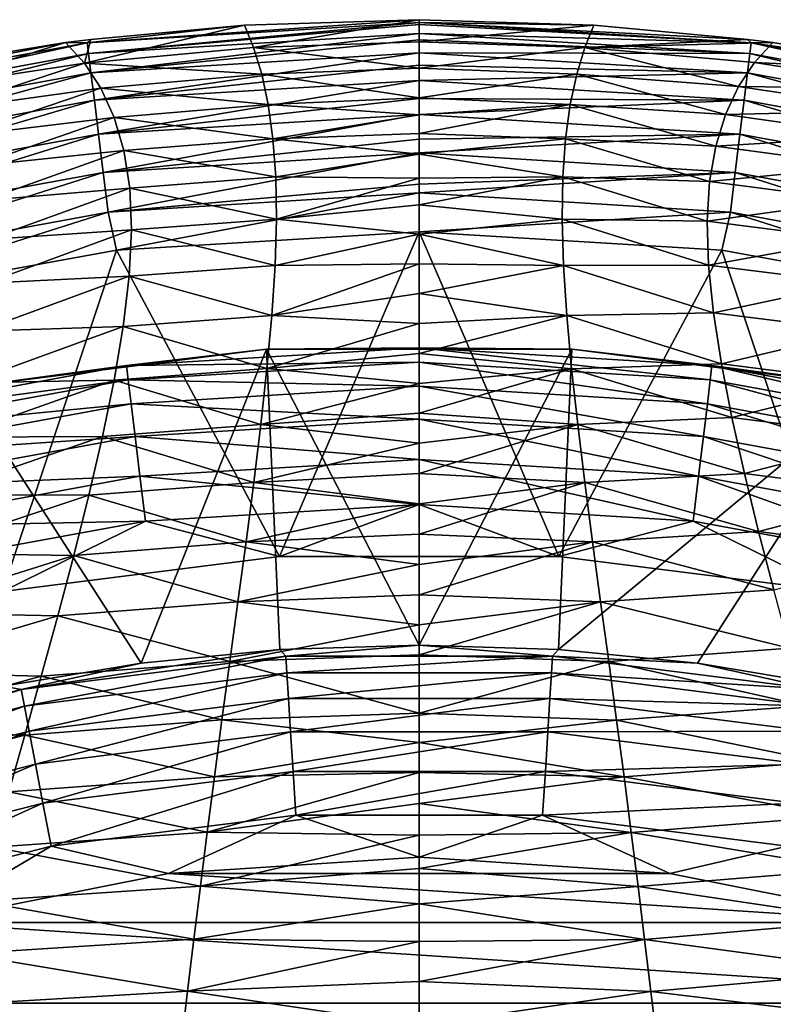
# Model space of a CAD drawing. Header units: metres. Extents: x -92 to 264, y -100 to 50.
# Tile 587 of 721: x 198.12 to 201.67, y 26.85 to 31.49. Entities that reach past the tile are written whole.
import ezdxf

# ---------------------------------------------------------------- set-up
doc = ezdxf.new("R2010")
doc.units = ezdxf.units.M
doc.layers.add('solid_21062050_01', color=7, linetype='CONTINUOUS')

msp = doc.modelspace()

# ---------------------------------------------------------------- linework, layer by layer
at = {"layer": 'solid_21062050_01'}
for points in [[(198.436005, 31.378492, 0.836088), (199.177292, 31.460987, 1.012756), (200, 31.48737, 1.012694)], [(200, 31.473675, 0.834609), (198.436005, 31.378492, 0.836088), (200, 31.48737, 1.012694)], [(198.442245, 31.327847, 0.646536), (198.436005, 31.378492, 0.836088), (200, 31.473675, 0.834609)], [(200, 31.464741, 0.788105), (198.442245, 31.327847, 0.646536), (200, 31.473675, 0.834609)], [(200, 31.464741, 0.788105), (200, 31.422447, 0.645352), (198.442245, 31.327847, 0.646536)], [(199.219666, 31.355915, 8.490484), (200, 31.48737, 1.012694), (199.177292, 31.460987, 1.012756)], [(199.219666, 31.355915, 8.490484), (200, 31.38291, 8.298411), (200, 31.48737, 1.012694)], [(200.822723, 31.460987, 1.012757), (200, 31.48737, 1.012694), (200, 31.38291, 8.298411)], [(200, 31.473675, 0.834609), (200, 31.48737, 1.012694), (200.822723, 31.460987, 1.012757)], [(200, 31.473675, 0.834609), (200.822723, 31.460987, 1.012757), (201.547012, 31.394096, 1.012785)], [(201.563934, 31.378498, 0.836088), (200, 31.473675, 0.834609), (201.547012, 31.394096, 1.012785)], [(201.563934, 31.378498, 0.836088), (200, 31.464741, 0.788105), (200, 31.473675, 0.834609)], [(201.563934, 31.378498, 0.836088), (200, 31.422447, 0.645352), (200, 31.464741, 0.788105)], [(199.177292, 31.460987, 1.012756), (198.452957, 31.394093, 1.012787), (198.423721, 31.282005, 8.494203)], [(199.219666, 31.355915, 8.490484), (199.177292, 31.460987, 1.012756), (198.423721, 31.282005, 8.494203)], [(198.436005, 31.378492, 0.836088), (198.452957, 31.394093, 1.012787), (199.177292, 31.460987, 1.012756)], [(198.453445, 31.236965, 0.463465), (198.442245, 31.327847, 0.646536), (200, 31.422447, 0.645352)], [(200, 31.392307, 0.57429), (198.453445, 31.236965, 0.463465), (200, 31.422447, 0.645352)], [(200.780334, 31.355894, 8.491843), (200.822723, 31.460987, 1.012757), (200, 31.38291, 8.298411)], [(201.557693, 31.327854, 0.646536), (200, 31.392307, 0.57429), (200, 31.422447, 0.645352)], [(201.557693, 31.327854, 0.646536), (200, 31.422447, 0.645352), (201.563934, 31.378498, 0.836088)], [(201.547012, 31.394096, 1.012785), (200.822723, 31.460987, 1.012757), (200.780334, 31.355894, 8.491843)], [(196.895569, 31.095415, 0.836088), (197.500122, 31.24308, 1.013006), (198.334061, 31.379185, 1.0128)], [(198.436005, 31.378492, 0.836088), (196.895569, 31.095415, 0.836088), (198.334061, 31.379185, 1.0128)], [(196.907867, 31.045891, 0.646536), (196.895569, 31.095415, 0.836088), (198.436005, 31.378492, 0.836088)], [(198.442245, 31.327847, 0.646536), (196.907867, 31.045891, 0.646536), (198.436005, 31.378492, 0.836088)], [(198.334061, 31.379185, 1.0128), (197.500122, 31.24308, 1.013006), (197.629333, 31.161524, 8.254836)], [(198.423721, 31.282005, 8.494203), (198.334061, 31.379185, 1.0128), (197.629333, 31.161524, 8.254836)], [(198.452957, 31.394093, 1.012787), (198.334061, 31.379185, 1.0128), (198.423721, 31.282005, 8.494203)], [(198.436005, 31.378492, 0.836088), (198.334061, 31.379185, 1.0128), (198.452957, 31.394093, 1.012787)], [(200, 31.392307, 0.57429), (200, 31.330956, 0.462884), (198.453445, 31.236965, 0.463465)], [(199.219666, 31.355915, 8.490484), (200, 31.259493, 15.271442), (200, 31.38291, 8.298411)], [(201.557693, 31.327854, 0.646536), (200, 31.330956, 0.462884), (200, 31.392307, 0.57429)], [(200.780334, 31.355894, 8.491843), (200, 31.38291, 8.298411), (200, 31.259493, 15.271442)], [(201.665939, 31.379185, 1.012797), (201.547012, 31.394096, 1.012785), (200.780334, 31.355894, 8.491843)], [(201.579056, 31.28557, 8.251361), (201.665939, 31.379185, 1.012797), (200.780334, 31.355894, 8.491843)], [(201.563934, 31.378498, 0.836088), (201.547012, 31.394096, 1.012785), (201.665939, 31.379185, 1.012797)], [(201.557693, 31.327854, 0.646536), (201.563934, 31.378498, 0.836088), (203.091995, 31.045925, 0.646536)], [(201.563934, 31.378498, 0.836088), (201.665939, 31.379185, 1.012797), (202.499878, 31.243078, 1.013003)], [(201.563934, 31.378498, 0.836088), (202.499878, 31.243078, 1.013003), (203.081833, 31.114756, 1.01325)], [(203.104309, 31.095446, 0.836088), (201.563934, 31.378498, 0.836088), (203.081833, 31.114756, 1.01325)], [(203.091995, 31.045925, 0.646536), (201.563934, 31.378498, 0.836088), (203.104309, 31.095446, 0.836088)], [(202.499878, 31.243078, 1.013003), (201.665939, 31.379185, 1.012797), (201.579056, 31.28557, 8.251361)], [(196.929993, 30.957033, 0.463465), (196.907867, 31.045891, 0.646536), (198.442245, 31.327847, 0.646536)], [(198.453445, 31.236965, 0.463465), (196.929993, 30.957033, 0.463465), (198.442245, 31.327847, 0.646536)], [(199.257797, 31.230896, 15.634653), (199.219666, 31.355915, 8.490484), (198.423721, 31.282005, 8.494203)], [(198.46936, 31.107878, 0.299665), (198.453445, 31.236965, 0.463465), (200, 31.330956, 0.462884)], [(200, 31.273771, 0.382184), (198.46936, 31.107878, 0.299665), (200, 31.330956, 0.462884)], [(199.257797, 31.230896, 15.634653), (200, 31.259493, 15.271442), (199.219666, 31.355915, 8.490484)], [(200.742188, 31.230846, 15.637248), (200.780334, 31.355894, 8.491843), (200, 31.259493, 15.271442)], [(201.546494, 31.236973, 0.463465), (200, 31.273771, 0.382184), (200, 31.330956, 0.462884)], [(201.557693, 31.327854, 0.646536), (201.546494, 31.236973, 0.463465), (200, 31.330956, 0.462884)], [(201.504272, 31.172487, 15.178309), (200.780334, 31.355894, 8.491843), (200.742188, 31.230846, 15.637248)], [(201.504272, 31.172487, 15.178309), (201.579056, 31.28557, 8.251361), (200.780334, 31.355894, 8.491843)], [(201.557693, 31.327854, 0.646536), (203.069855, 30.957071, 0.463465), (201.546494, 31.236973, 0.463465)], [(201.557693, 31.327854, 0.646536), (203.091995, 31.045925, 0.646536), (203.069855, 30.957071, 0.463465)], [(198.423721, 31.282005, 8.494203), (197.629333, 31.161524, 8.254836), (197.740814, 31.059498, 15.185563)], [(198.500381, 31.164043, 15.642285), (198.423721, 31.282005, 8.494203), (197.740814, 31.059498, 15.185563)], [(199.257797, 31.230896, 15.634653), (198.423721, 31.282005, 8.494203), (198.500381, 31.164043, 15.642285)], [(202.370667, 31.161528, 8.254565), (201.579056, 31.28557, 8.251361), (201.504272, 31.172487, 15.178309)], [(202.370667, 31.161528, 8.254565), (202.499878, 31.243078, 1.013003), (201.579056, 31.28557, 8.251361)], [(196.961411, 30.83082, 0.299665), (196.929993, 30.957033, 0.463465), (198.453445, 31.236965, 0.463465)], [(198.46936, 31.107878, 0.299665), (196.961411, 30.83082, 0.299665), (198.453445, 31.236965, 0.463465)], [(200, 31.273771, 0.382184), (200, 31.201271, 0.299674), (198.46936, 31.107878, 0.299665)], [(199.257797, 31.230896, 15.634653), (200, 31.118355, 21.943827), (200, 31.259493, 15.271442)], [(201.546494, 31.236973, 0.463465), (200, 31.201271, 0.299674), (200, 31.273771, 0.382184)], [(200.742188, 31.230846, 15.637248), (200, 31.259493, 15.271442), (200, 31.118355, 21.943827)], [(201.546494, 31.236973, 0.463465), (201.530563, 31.107887, 0.299665), (200, 31.201271, 0.299674)], [(201.546494, 31.236973, 0.463465), (203.038422, 30.83086, 0.299665), (201.530563, 31.107887, 0.299665)], [(201.546494, 31.236973, 0.463465), (203.069855, 30.957071, 0.463465), (203.038422, 30.83086, 0.299665)], [(198.489075, 30.947809, 0.166511), (198.46936, 31.107878, 0.299665), (200, 31.201271, 0.299674)], [(200, 31.115198, 0.221586), (198.489075, 30.947809, 0.166511), (200, 31.201271, 0.299674)], [(199.288483, 31.087337, 22.446507), (199.257797, 31.230896, 15.634653), (198.500381, 31.164043, 15.642285)], [(199.288483, 31.087337, 22.446507), (200, 31.118355, 21.943827), (199.257797, 31.230896, 15.634653)], [(200.711502, 31.087252, 22.450214), (200.742188, 31.230846, 15.637248), (200, 31.118355, 21.943827)], [(201.530563, 31.107887, 0.299665), (200, 31.115198, 0.221586), (200, 31.201271, 0.299674)], [(201.443146, 31.041096, 21.794914), (200.742188, 31.230846, 15.637248), (200.711502, 31.087252, 22.450214)], [(201.443146, 31.041096, 21.794914), (201.504272, 31.172487, 15.178309), (200.742188, 31.230846, 15.637248)], [(198.500381, 31.164043, 15.642285), (197.740814, 31.059498, 15.185563), (197.832306, 30.937769, 21.806873)], [(198.562317, 31.026573, 22.458527), (198.500381, 31.164043, 15.642285), (197.832306, 30.937769, 21.806873)], [(199.288483, 31.087337, 22.446507), (198.500381, 31.164043, 15.642285), (198.562317, 31.026573, 22.458527)], [(202.259186, 31.059505, 15.185048), (201.504272, 31.172487, 15.178309), (201.443146, 31.041096, 21.794914)], [(202.259186, 31.059505, 15.185048), (202.370667, 31.161528, 8.254565), (201.504272, 31.172487, 15.178309)], [(197.000351, 30.674309, 0.166511), (196.961411, 30.83082, 0.299665), (198.46936, 31.107878, 0.299665)], [(198.489075, 30.947809, 0.166511), (197.000351, 30.674309, 0.166511), (198.46936, 31.107878, 0.299665)], [(200, 31.115198, 0.221586), (200, 31.040556, 0.166891), (198.489075, 30.947809, 0.166511)], [(199.288483, 31.087337, 22.446507), (200, 31.038998, 25.269281), (200, 31.118355, 21.943827)], [(200.711502, 31.087252, 22.450214), (200, 31.118355, 21.943827), (200, 31.038998, 25.269281)], [(201.530563, 31.107887, 0.299665), (200, 31.040556, 0.166891), (200, 31.115198, 0.221586)], [(201.530563, 31.107887, 0.299665), (201.510849, 30.947817, 0.166511), (200, 31.040556, 0.166891)], [(201.530563, 31.107887, 0.299665), (202.999496, 30.674349, 0.166511), (201.510849, 30.947817, 0.166511)], [(201.530563, 31.107887, 0.299665), (203.038422, 30.83086, 0.299665), (202.999496, 30.674349, 0.166511)], [(199.310852, 30.926054, 28.942633), (199.288483, 31.087337, 22.446507), (198.562317, 31.026573, 22.458527)], [(199.310852, 30.926054, 28.942633), (200, 31.038998, 25.269281), (199.288483, 31.087337, 22.446507)], [(200.711502, 31.087252, 22.450214), (200, 31.038998, 25.269281), (200, 30.951206, 28.667526)], [(200.689148, 30.925926, 28.947359), (200.711502, 31.087252, 22.450214), (200, 30.951206, 28.667526)], [(201.397095, 30.892036, 28.113373), (200.711502, 31.087252, 22.450214), (200.689148, 30.925926, 28.947359)], [(201.397095, 30.892036, 28.113373), (201.443146, 31.041096, 21.794914), (200.711502, 31.087252, 22.450214)], [(202.167709, 30.937784, 21.806137), (202.259186, 31.059505, 15.185048), (201.443146, 31.041096, 21.794914)], [(198.562317, 31.026573, 22.458527), (197.832306, 30.937769, 21.806873), (197.901749, 30.796629, 28.130993)], [(198.607971, 30.870159, 28.959558), (198.562317, 31.026573, 22.458527), (197.901749, 30.796629, 28.130993)], [(198.511215, 30.767916, 0.071481), (198.489075, 30.947809, 0.166511), (200, 31.040556, 0.166891)], [(200, 30.924614, 0.10062), (198.511215, 30.767916, 0.071481), (200, 31.040556, 0.166891)], [(199.310852, 30.926054, 28.942633), (198.562317, 31.026573, 22.458527), (198.607971, 30.870159, 28.959558)], [(199.310852, 30.926054, 28.942633), (200, 30.951206, 28.667526), (200, 31.038998, 25.269281)], [(201.510849, 30.947817, 0.166511), (200, 30.924614, 0.10062), (200, 31.040556, 0.166891)], [(202.167709, 30.937784, 21.806137), (201.443146, 31.041096, 21.794914), (201.397095, 30.892036, 28.113373)], [(197.044098, 30.498413, 0.071481), (197.000351, 30.674309, 0.166511), (198.489075, 30.947809, 0.166511)], [(198.511215, 30.767916, 0.071481), (197.044098, 30.498413, 0.071481), (198.489075, 30.947809, 0.166511)], [(200, 30.924614, 0.10062), (200, 30.859873, 0.071938), (198.511215, 30.767916, 0.071481)], [(199.324051, 30.746292, 35.172085), (199.310852, 30.926054, 28.942633), (198.607971, 30.870159, 28.959558)], [(199.310852, 30.926054, 28.942633), (200, 30.853313, 32.166477), (200, 30.951206, 28.667526)], [(199.324051, 30.746292, 35.172085), (200, 30.853313, 32.166477), (199.310852, 30.926054, 28.942633)], [(200.689148, 30.925926, 28.947359), (200, 30.951206, 28.667526), (200, 30.853313, 32.166477)], [(201.510849, 30.947817, 0.166511), (200, 30.859873, 0.071938), (200, 30.924614, 0.10062)], [(201.510849, 30.947817, 0.166511), (201.488724, 30.767923, 0.071481), (200, 30.859873, 0.071938)], [(200.675934, 30.746117, 35.177769), (200.689148, 30.925926, 28.947359), (200, 30.853313, 32.166477)], [(201.367508, 30.724493, 34.175957), (200.689148, 30.925926, 28.947359), (200.675934, 30.746117, 35.177769)], [(201.367508, 30.724493, 34.175957), (201.397095, 30.892036, 28.113373), (200.689148, 30.925926, 28.947359)], [(202.098251, 30.796652, 28.130054), (202.167709, 30.937784, 21.806137), (201.397095, 30.892036, 28.113373)], [(201.510849, 30.947817, 0.166511), (202.955765, 30.498446, 0.071481), (201.488724, 30.767923, 0.071481)], [(201.510849, 30.947817, 0.166511), (202.999496, 30.674349, 0.166511), (202.955765, 30.498446, 0.071481)], [(198.607971, 30.870159, 28.959558), (197.901749, 30.796629, 28.130993), (197.947128, 30.634943, 34.199211)], [(198.635803, 30.693813, 35.193813), (198.607971, 30.870159, 28.959558), (197.947128, 30.634943, 34.199211)], [(198.534256, 30.580851, 0.016851), (198.511215, 30.767916, 0.071481), (200, 30.859873, 0.071938)], [(200, 30.711735, 0.025477), (198.534256, 30.580851, 0.016851), (200, 30.859873, 0.071938)], [(199.324051, 30.746292, 35.172085), (198.607971, 30.870159, 28.959558), (198.635803, 30.693813, 35.193813)], [(201.488724, 30.767923, 0.071481), (200, 30.711735, 0.025477), (200, 30.859873, 0.071938)], [(202.098251, 30.796652, 28.130054), (201.397095, 30.892036, 28.113373), (201.367508, 30.724493, 34.175957)], [(199.324051, 30.746292, 35.172085), (200, 30.740913, 35.871044), (200, 30.853313, 32.166477)], [(200.675934, 30.746117, 35.177769), (200, 30.853313, 32.166477), (200, 30.740913, 35.871044)], [(197.0896, 30.315506, 0.016851), (197.044098, 30.498413, 0.071481), (198.511215, 30.767916, 0.071481)], [(198.534256, 30.580851, 0.016851), (197.0896, 30.315506, 0.016851), (198.511215, 30.767916, 0.071481)], [(201.488724, 30.767923, 0.071481), (200, 30.671589, 0.0171), (200, 30.711735, 0.025477)], [(201.488724, 30.767923, 0.071481), (201.465683, 30.580856, 0.016851), (200, 30.671589, 0.0171)], [(202.052872, 30.634975, 34.198082), (202.098251, 30.796652, 28.130054), (201.367508, 30.724493, 34.175957)], [(201.488724, 30.767923, 0.071481), (202.910294, 30.315533, 0.016851), (201.465683, 30.580856, 0.016851)], [(201.488724, 30.767923, 0.071481), (202.955765, 30.498446, 0.071481), (202.910294, 30.315533, 0.016851)], [(199.327286, 30.547119, 41.187626), (199.324051, 30.746292, 35.172085), (198.635803, 30.693813, 35.193813)], [(199.327286, 30.547119, 41.187626), (200, 30.740913, 35.871044), (199.324051, 30.746292, 35.172085)], [(199.327286, 30.547119, 41.187626), (200, 30.6143, 39.715267), (200, 30.740913, 35.871044)], [(200.675934, 30.746117, 35.177769), (200, 30.740913, 35.871044), (200, 30.6143, 39.715267)], [(200.672714, 30.546885, 41.194233), (200.675934, 30.746117, 35.177769), (200, 30.6143, 39.715267)], [(201.35582, 30.537401, 40.030022), (200.675934, 30.746117, 35.177769), (200.672714, 30.546885, 41.194233)], [(201.35582, 30.537401, 40.030022), (201.367508, 30.724493, 34.175957), (200.675934, 30.746117, 35.177769)], [(202.052872, 30.634975, 34.198082), (201.367508, 30.724493, 34.175957), (201.35582, 30.537401, 40.030022)], [(198.635803, 30.693813, 35.193813), (197.947128, 30.634943, 34.199211), (197.966415, 30.451338, 40.057697)], [(198.644272, 30.496378, 41.213314), (198.635803, 30.693813, 35.193813), (197.966415, 30.451338, 40.057697)], [(200, 30.711735, 0.025477), (200, 30.671589, 0.0171), (198.534256, 30.580851, 0.016851)], [(199.327286, 30.547119, 41.187626), (198.635803, 30.693813, 35.193813), (198.644272, 30.496378, 41.213314)], [(198.573914, 30.401501), (198.534256, 30.580851, 0.016851), (200, 30.671589, 0.0171)], [(200, 30.48745), (198.573914, 30.401501), (200, 30.671589, 0.0171)], [(201.465683, 30.580856, 0.016851), (200, 30.48745), (200, 30.671589, 0.0171)], [(202.033585, 30.451382, 40.056385), (202.052872, 30.634975, 34.198082), (201.35582, 30.537401, 40.030022)], [(199.327286, 30.547119, 41.187626), (200, 30.476419, 43.578972), (200, 30.6143, 39.715267)], [(200.672714, 30.546885, 41.194233), (200, 30.6143, 39.715267), (200, 30.476419, 43.578972)], [(197.158722, 30.144222), (197.0896, 30.315506, 0.016851), (198.534256, 30.580851, 0.016851)], [(198.573914, 30.401501), (197.158722, 30.144222), (198.534256, 30.580851, 0.016851)], [(199.320496, 30.328735, 47.014214), (199.327286, 30.547119, 41.187626), (198.644272, 30.496378, 41.213314)], [(199.320496, 30.328735, 47.014214), (200, 30.476419, 43.578972), (199.327286, 30.547119, 41.187626)], [(201.465683, 30.580856, 0.016851), (201.426178, 30.401491), (200, 30.48745)], [(200.67952, 30.32844, 47.021667), (200.672714, 30.546885, 41.194233), (200, 30.476419, 43.578972)], [(201.362549, 30.330494, 45.706711), (200.672714, 30.546885, 41.194233), (200.67952, 30.32844, 47.021667)], [(201.362549, 30.330494, 45.706711), (201.35582, 30.537401, 40.030022), (200.672714, 30.546885, 41.194233)], [(202.033585, 30.451382, 40.056385), (201.35582, 30.537401, 40.030022), (201.362549, 30.330494, 45.706711)], [(201.465683, 30.580856, 0.016851), (202.841415, 30.144192), (201.426178, 30.401491)], [(201.465683, 30.580856, 0.016851), (202.910294, 30.315533, 0.016851), (202.841415, 30.144192)], [(198.644272, 30.496378, 41.213314), (197.966415, 30.451338, 40.057697), (197.958801, 30.245428, 45.736626)], [(198.633286, 30.278048, 47.042461), (198.644272, 30.496378, 41.213314), (197.958801, 30.245428, 45.736626)], [(199.320496, 30.328735, 47.014214), (198.644272, 30.496378, 41.213314), (198.633286, 30.278048, 47.042461)], [(200, 30.48745), (199.342133, 28.95682), (198.573914, 30.401501)], [(199.320496, 30.328735, 47.014214), (200, 30.336975, 47.206284), (200, 30.476419, 43.578972)], [(200, 30.48745), (200.657867, 28.95682), (199.342133, 28.95682)], [(201.426178, 30.401491), (200.657867, 28.95682), (200, 30.48745)], [(200.67952, 30.32844, 47.021667), (200, 30.476419, 43.578972), (200, 30.336975, 47.206284)], [(202.041183, 30.245485, 45.735146), (202.033585, 30.451382, 40.056385), (201.362549, 30.330494, 45.706711)], [(198.573914, 30.401501), (198.036667, 28.791904), (197.158722, 30.144222)], [(198.573914, 30.401501), (199.342133, 28.95682), (198.036667, 28.791904)], [(201.426178, 30.401491), (201.963333, 28.791904), (200.657867, 28.95682)], [(202.841415, 30.144192), (201.963333, 28.791904), (201.426178, 30.401491)], [(199.304993, 30.093224, 52.630825), (199.320496, 30.328735, 47.014214), (198.633286, 30.278048, 47.042461)], [(199.304993, 30.093224, 52.630825), (200, 30.196613, 50.618835), (200, 30.336975, 47.206284)], [(199.304993, 30.093224, 52.630825), (200, 30.336975, 47.206284), (199.320496, 30.328735, 47.014214)], [(200.67952, 30.32844, 47.021667), (200, 30.336975, 47.206284), (200, 30.196613, 50.618835)], [(200.695038, 30.092861, 52.639011), (200.67952, 30.32844, 47.021667), (200, 30.196613, 50.618835)], [(201.385818, 30.105726, 51.19149), (201.362549, 30.330494, 45.706711), (200.67952, 30.32844, 47.021667)], [(201.385818, 30.105726, 51.19149), (200.67952, 30.32844, 47.021667), (200.695038, 30.092861, 52.639011)], [(202.041183, 30.245485, 45.735146), (201.362549, 30.330494, 45.706711), (201.385818, 30.105726, 51.19149)], [(198.633286, 30.278048, 47.042461), (197.958801, 30.245428, 45.736626), (197.926971, 30.019554, 51.221889)], [(198.605209, 30.041214, 52.66053), (198.633286, 30.278048, 47.042461), (197.926971, 30.019554, 51.221889)], [(199.304993, 30.093224, 52.630825), (198.633286, 30.278048, 47.042461), (198.605209, 30.041214, 52.66053)], [(202.073013, 30.019625, 51.220261), (202.041183, 30.245485, 45.735146), (201.385818, 30.105726, 51.19149)], [(199.304993, 30.093224, 52.630825), (200, 30.055759, 53.836479), (200, 30.196613, 50.618835)], [(200.695038, 30.092861, 52.639011), (200, 30.196613, 50.618835), (200, 30.055759, 53.836479)], [(199.282166, 29.842836, 58.012131), (199.304993, 30.093224, 52.630825), (198.605209, 30.041214, 52.66053)], [(199.282166, 29.842836, 58.012131), (200, 30.055759, 53.836479), (199.304993, 30.093224, 52.630825)], [(200.695038, 30.092861, 52.639011), (200, 30.055759, 53.836479), (200, 29.914465, 56.88155)], [(200.71788, 29.842407, 58.020927), (200.695038, 30.092861, 52.639011), (200, 29.914465, 56.88155)], [(201.42334, 29.86545, 56.461868), (201.385818, 30.105726, 51.19149), (200.695038, 30.092861, 52.639011)], [(201.42334, 29.86545, 56.461868), (200.695038, 30.092861, 52.639011), (200.71788, 29.842407, 58.020927)], [(202.073013, 30.019625, 51.220261), (201.385818, 30.105726, 51.19149), (201.42334, 29.86545, 56.461868)], [(198.605209, 30.041214, 52.66053), (197.926971, 30.019554, 51.221889), (197.874161, 29.776524, 56.491768)], [(198.562561, 29.788481, 58.042618), (198.605209, 30.041214, 52.66053), (197.874161, 29.776524, 56.491768)], [(199.282166, 29.842836, 58.012131), (198.605209, 30.041214, 52.66053), (198.562561, 29.788481, 58.042618)], [(199.282166, 29.842836, 58.012131), (200, 29.914465, 56.88155), (200, 30.055759, 53.836479)], [(202.125824, 29.776609, 56.490009), (202.073013, 30.019625, 51.220261), (201.42334, 29.86545, 56.461868)], [(197.853241, 29.753672, -1.041631), (199.28064, 29.933992, -1.041631), (198.689529, 28.454039, -35.04163)], [(198.621002, 29.857042, -0.816342), (199.28064, 29.933992, -1.041631), (197.853241, 29.753672, -1.041631)], [(198.621002, 29.857042, -0.816342), (200, 29.940456, -0.816342), (199.28064, 29.933992, -1.041631)], [(200, 29.873619, -0.599173), (200, 29.940456, -0.816342), (198.621002, 29.857042, -0.816342)], [(199.28064, 29.933992, -1.041631), (199.343353, 28.518436, -35.04163), (198.689529, 28.454039, -35.04163)], [(200, 29.940456, -0.816342), (200.71936, 29.933992, -1.041631), (199.28064, 29.933992, -1.041631)], [(199.28064, 29.933992, -1.041631), (200, 28.539932, -35.04163), (199.343353, 28.518436, -35.04163)], [(199.28064, 29.933992, -1.041631), (200.71936, 29.933992, -1.041631), (200, 28.539932, -35.04163)], [(200, 29.940456, -0.816342), (201.378998, 29.857042, -0.816342), (200.71936, 29.933992, -1.041631)], [(201.370941, 29.790693, -0.599173), (201.378998, 29.857042, -0.816342), (200, 29.940456, -0.816342)], [(200, 29.873619, -0.599173), (201.370941, 29.790693, -0.599173), (200, 29.940456, -0.816342)], [(200.71936, 29.933992, -1.041631), (200.656647, 28.518436, -35.04163), (200, 28.539932, -35.04163)], [(200.71936, 29.933992, -1.041631), (202.146759, 29.753672, -1.041631), (200.656647, 28.518436, -35.04163)], [(201.378998, 29.857042, -0.816342), (202.146759, 29.753672, -1.041631), (200.71936, 29.933992, -1.041631)], [(199.282166, 29.842836, 58.012131), (200, 29.773195, 59.762764), (200, 29.914465, 56.88155)], [(200.71788, 29.842407, 58.020927), (200, 29.914465, 56.88155), (200, 29.773195, 59.762764)], [(197.262115, 29.608017, -0.816342), (198.621002, 29.857042, -0.816342), (197.853241, 29.753672, -1.041631)], [(198.629059, 29.790693, -0.599173), (198.621002, 29.857042, -0.816342), (197.262115, 29.608017, -0.816342)], [(199.253418, 29.579836, 63.132809), (199.282166, 29.842836, 58.012131), (198.562561, 29.788481, 58.042618)], [(198.629059, 29.790693, -0.599173), (200, 29.873619, -0.599173), (198.621002, 29.857042, -0.816342)], [(200, 29.759481, -0.402698), (200, 29.873619, -0.599173), (198.629059, 29.790693, -0.599173)], [(199.253418, 29.579836, 63.132809), (200, 29.773195, 59.762764), (199.282166, 29.842836, 58.012131)], [(201.357178, 29.677387, -0.402698), (201.370941, 29.790693, -0.599173), (200, 29.873619, -0.599173)], [(200, 29.759481, -0.402698), (201.357178, 29.677387, -0.402698), (200, 29.873619, -0.599173)], [(200.71788, 29.842407, 58.020927), (200, 29.773195, 59.762764), (200, 29.632164, 62.491543)], [(200.746643, 29.579336, 63.142075), (200.71788, 29.842407, 58.020927), (200, 29.632164, 62.491543)], [(201.472794, 29.612017, 61.495342), (201.42334, 29.86545, 56.461868), (200.71788, 29.842407, 58.020927)], [(201.472794, 29.612017, 61.495342), (200.71788, 29.842407, 58.020927), (200.746643, 29.579336, 63.142075)], [(201.370941, 29.790693, -0.599173), (202.721878, 29.543123, -0.599173), (201.378998, 29.857042, -0.816342)], [(201.378998, 29.857042, -0.816342), (202.737885, 29.608017, -0.816342), (202.146759, 29.753672, -1.041631)], [(202.721878, 29.543123, -0.599173), (202.737885, 29.608017, -0.816342), (201.378998, 29.857042, -0.816342)], [(202.125824, 29.776609, 56.490009), (201.42334, 29.86545, 56.461868), (201.472794, 29.612017, 61.495342)], [(197.278122, 29.543123, -0.599173), (198.629059, 29.790693, -0.599173), (197.262115, 29.608017, -0.816342)], [(198.642822, 29.677387, -0.402698), (198.629059, 29.790693, -0.599173), (197.278122, 29.543123, -0.599173)], [(198.562561, 29.788481, 58.042618), (197.874161, 29.776524, 56.491768), (197.803619, 29.51915, 61.524536)], [(198.507904, 29.522446, 63.163834), (198.562561, 29.788481, 58.042618), (197.803619, 29.51915, 61.524536)], [(197.853241, 29.753672, -1.041631), (198.689529, 28.454039, -35.04163), (198.041306, 28.347017, -35.04163)], [(199.253418, 29.579836, 63.132809), (198.562561, 29.788481, 58.042618), (198.507904, 29.522446, 63.163834)], [(198.642822, 29.677387, -0.402698), (200, 29.759481, -0.402698), (198.629059, 29.790693, -0.599173)], [(200, 29.603935, -0.237061), (200, 29.759481, -0.402698), (198.642822, 29.677387, -0.402698)], [(199.253418, 29.579836, 63.132809), (200, 29.632164, 62.491543), (200, 29.773195, 59.762764)], [(201.338425, 29.522976, -0.237061), (201.357178, 29.677387, -0.402698), (200, 29.759481, -0.402698)], [(200, 29.603935, -0.237061), (201.338425, 29.522976, -0.237061), (200, 29.759481, -0.402698)], [(202.146759, 29.753672, -1.041631), (201.310471, 28.454039, -35.04163), (200.656647, 28.518436, -35.04163)], [(202.146759, 29.753672, -1.041631), (201.958694, 28.347017, -35.04163), (201.310471, 28.454039, -35.04163)], [(201.357178, 29.677387, -0.402698), (202.694565, 29.432302, -0.402698), (201.370941, 29.790693, -0.599173)], [(202.694565, 29.432302, -0.402698), (202.721878, 29.543123, -0.599173), (201.370941, 29.790693, -0.599173)], [(202.19635, 29.519249, 61.522675), (202.125824, 29.776609, 56.490009), (201.472794, 29.612017, 61.495342)], [(197.305435, 29.432302, -0.402698), (198.642822, 29.677387, -0.402698), (197.278122, 29.543123, -0.599173)], [(198.661575, 29.522976, -0.237061), (198.642822, 29.677387, -0.402698), (197.305435, 29.432302, -0.402698)], [(198.661575, 29.522976, -0.237061), (200, 29.603935, -0.237061), (198.642822, 29.677387, -0.402698)], [(201.338425, 29.522976, -0.237061), (202.657349, 29.281277, -0.237061), (201.357178, 29.677387, -0.402698)], [(202.657349, 29.281277, -0.237061), (202.694565, 29.432302, -0.402698), (201.357178, 29.677387, -0.402698)], [(199.253418, 29.579836, 63.132809), (200, 29.490986, 65.087654), (200, 29.632164, 62.491543)], [(200.746643, 29.579336, 63.142075), (200, 29.632164, 62.491543), (200, 29.490986, 65.087654)], [(201.531891, 29.347795, 66.269676), (201.472794, 29.612017, 61.495342), (200.746643, 29.579336, 63.142075)], [(202.19635, 29.519249, 61.522675), (201.472794, 29.612017, 61.495342), (201.531891, 29.347795, 66.269676)], [(199.220184, 29.306625, 67.969101), (199.253418, 29.579836, 63.132809), (198.507904, 29.522446, 63.163834)], [(200, 29.415014, -0.110815), (200, 29.603935, -0.237061), (198.661575, 29.522976, -0.237061)], [(199.220184, 29.306625, 67.969101), (200, 29.490986, 65.087654), (199.253418, 29.579836, 63.132809)], [(201.315659, 29.33543, -0.110815), (201.338425, 29.522976, -0.237061), (200, 29.603935, -0.237061)], [(200, 29.415014, -0.110815), (201.315659, 29.33543, -0.110815), (200, 29.603935, -0.237061)], [(200.746643, 29.579336, 63.142075), (200, 29.490986, 65.087654), (200, 29.349165, 67.571625)], [(200.779892, 29.306057, 67.978691), (200.746643, 29.579336, 63.142075), (200, 29.349165, 67.571625)], [(201.531891, 29.347795, 66.269676), (200.746643, 29.579336, 63.142075), (200.779892, 29.306057, 67.978691)], [(197.342651, 29.281277, -0.237061), (198.661575, 29.522976, -0.237061), (197.305435, 29.432302, -0.402698)], [(198.684341, 29.33543, -0.110815), (198.661575, 29.522976, -0.237061), (197.342651, 29.281277, -0.237061)], [(198.507904, 29.522446, 63.163834), (197.803619, 29.51915, 61.524536), (197.718597, 29.250265, 66.298729)], [(198.443771, 29.245861, 68.000854), (198.507904, 29.522446, 63.163834), (197.718597, 29.250265, 66.298729)], [(199.220184, 29.306625, 67.969101), (198.507904, 29.522446, 63.163834), (198.443771, 29.245861, 68.000854)], [(198.684341, 29.33543, -0.110815), (200, 29.415014, -0.110815), (198.661575, 29.522976, -0.237061)], [(201.315659, 29.33543, -0.110815), (202.612137, 29.097843, -0.110815), (201.338425, 29.522976, -0.237061)], [(202.612137, 29.097843, -0.110815), (202.657349, 29.281277, -0.237061), (201.338425, 29.522976, -0.237061)], [(202.281357, 29.25038, 66.296799), (202.19635, 29.519249, 61.522675), (201.531891, 29.347795, 66.269676)], [(199.220184, 29.306625, 67.969101), (200, 29.349165, 67.571625), (200, 29.490986, 65.087654)], [(198.684341, 29.33543, -0.110815), (200, 29.202467, -0.030477), (200, 29.415014, -0.110815)], [(200, 29.415014, -0.110815), (200, 29.202467, -0.030477), (201.290039, 29.124435, -0.030477)], [(200, 29.415014, -0.110815), (201.290039, 29.124435, -0.030477), (201.315659, 29.33543, -0.110815)], [(197.387863, 29.097843, -0.110815), (198.684341, 29.33543, -0.110815), (197.342651, 29.281277, -0.237061)], [(197.387863, 29.097843, -0.110815), (198.709961, 29.124435, -0.030477), (198.684341, 29.33543, -0.110815)], [(198.684341, 29.33543, -0.110815), (198.709961, 29.124435, -0.030477), (200, 29.202467, -0.030477)], [(199.220184, 29.306625, 67.969101), (200, 29.206228, 69.963333), (200, 29.349165, 67.571625)], [(200.779892, 29.306057, 67.978691), (200, 29.349165, 67.571625), (200, 29.206228, 69.963333)], [(201.598343, 29.075882, 70.76992), (201.531891, 29.347795, 66.269676), (200.779892, 29.306057, 67.978691)], [(201.315659, 29.33543, -0.110815), (201.290039, 29.124435, -0.030477), (202.561264, 28.891474, -0.030477)], [(201.315659, 29.33543, -0.110815), (202.561264, 28.891474, -0.030477), (202.612137, 29.097843, -0.110815)], [(202.281357, 29.25038, 66.296799), (201.531891, 29.347795, 66.269676), (201.598343, 29.075882, 70.76992)], [(199.183853, 29.026733, 72.508865), (199.220184, 29.306625, 67.969101), (198.443771, 29.245861, 68.000854)], [(199.183853, 29.026733, 72.508865), (200, 29.206228, 69.963333), (199.220184, 29.306625, 67.969101)], [(200.779892, 29.306057, 67.978691), (200, 29.206228, 69.963333), (200, 29.062757, 72.26284)], [(200.816223, 29.026104, 72.518661), (200.779892, 29.306057, 67.978691), (200, 29.062757, 72.26284)], [(201.598343, 29.075882, 70.76992), (200.779892, 29.306057, 67.978691), (200.816223, 29.026104, 72.518661)], [(198.443771, 29.245861, 68.000854), (197.718597, 29.250265, 66.298729), (197.622284, 28.973415, 70.79985)], [(198.372681, 28.962589, 72.541634), (198.443771, 29.245861, 68.000854), (197.622284, 28.973415, 70.79985)], [(199.183853, 29.026733, 72.508865), (198.443771, 29.245861, 68.000854), (198.372681, 28.962589, 72.541634)], [(202.37767, 28.973541, 70.797867), (202.281357, 29.25038, 66.296799), (201.598343, 29.075882, 70.76992)], [(200, 29.202467, -0.030477), (198.709961, 29.124435, -0.030477), (199.342133, 28.95682)], [(199.183853, 29.026733, 72.508865), (200, 29.062757, 72.26284), (200, 29.206228, 69.963333)], [(200, 29.202467, -0.030477), (199.342133, 28.95682), (200.657867, 28.95682)], [(201.290039, 29.124435, -0.030477), (200, 29.202467, -0.030477), (200.657867, 28.95682)], [(197.387863, 29.097843, -0.110815), (197.438736, 28.891474, -0.030477), (198.709961, 29.124435, -0.030477)], [(198.709961, 29.124435, -0.030477), (197.438736, 28.891474, -0.030477), (198.036667, 28.791904)], [(198.709961, 29.124435, -0.030477), (198.036667, 28.791904), (199.342133, 28.95682)], [(201.290039, 29.124435, -0.030477), (200.657867, 28.95682), (201.963333, 28.791904)], [(202.561264, 28.891474, -0.030477), (201.290039, 29.124435, -0.030477), (201.963333, 28.791904)], [(199.183853, 29.026733, 72.508865), (200, 28.919346, 74.46981), (200, 29.062757, 72.26284)], [(200.816223, 29.026104, 72.518661), (200, 29.062757, 72.26284), (200, 28.919346, 74.46981)], [(201.669907, 28.800158, 74.989235), (201.598343, 29.075882, 70.76992), (200.816223, 29.026104, 72.518661)], [(202.37767, 28.973541, 70.797867), (201.598343, 29.075882, 70.76992), (201.669907, 28.800158, 74.989235)], [(199.145813, 28.744186, 76.745155), (199.183853, 29.026733, 72.508865), (198.372681, 28.962589, 72.541634)], [(199.145813, 28.744186, 76.745155), (200, 28.919346, 74.46981), (199.183853, 29.026733, 72.508865)], [(200.816223, 29.026104, 72.518661), (200, 28.919346, 74.46981), (200, 28.776556, 76.584251)], [(200.854279, 28.743502, 76.755028), (200.816223, 29.026104, 72.518661), (200, 28.776556, 76.584251)], [(201.669907, 28.800158, 74.989235), (200.816223, 29.026104, 72.518661), (200.854279, 28.743502, 76.755028)], [(198.372681, 28.962589, 72.541634), (197.622284, 28.973415, 70.79985), (197.517776, 28.692904, 75.02095)], [(198.297104, 28.67697, 76.779037), (198.372681, 28.962589, 72.541634), (197.517776, 28.692904, 75.02095)], [(199.145813, 28.744186, 76.745155), (198.372681, 28.962589, 72.541634), (198.297104, 28.67697, 76.779037)], [(199.145813, 28.744186, 76.745155), (200, 28.776556, 76.584251), (200, 28.919346, 74.46981)], [(199.145813, 28.744186, 76.745155), (200, 28.63463, 78.610512), (200, 28.776556, 76.584251)], [(200.854279, 28.743502, 76.755028), (200, 28.776556, 76.584251), (200, 28.63463, 78.610512)], [(201.74437, 28.524549, 78.921188), (201.669907, 28.800158, 74.989235), (200.854279, 28.743502, 76.755028)], [(199.107468, 28.463011, 80.671051), (199.145813, 28.744186, 76.745155), (198.297104, 28.67697, 76.779037)], [(199.107468, 28.463011, 80.671051), (200, 28.63463, 78.610512), (199.145813, 28.744186, 76.745155)], [(200.854279, 28.743502, 76.755028), (200, 28.63463, 78.610512), (200, 28.494583, 80.541679)], [(200.892639, 28.462284, 80.680862), (200.854279, 28.743502, 76.755028), (200, 28.494583, 80.541679)], [(201.74437, 28.524549, 78.921188), (200.854279, 28.743502, 76.755028), (200.892639, 28.462284, 80.680862)], [(198.297104, 28.67697, 76.779037), (197.517776, 28.692904, 75.02095), (197.408203, 28.413078, 78.955475)], [(198.219513, 28.393349, 80.705971), (198.297104, 28.67697, 76.779037), (197.408203, 28.413078, 78.955475)], [(199.107468, 28.463011, 80.671051), (198.297104, 28.67697, 76.779037), (198.219513, 28.393349, 80.705971)], [(199.107468, 28.463011, 80.671051), (200, 28.494583, 80.541679), (200, 28.63463, 78.610512)], [(199.371643, 28.487417, -35.257172), (199.343353, 28.518436, -35.04163), (200, 28.539932, -35.04163)], [(199.371643, 28.487417, -35.257172), (200, 28.539932, -35.04163), (200.628357, 28.487417, -35.257172)], [(200.628357, 28.487417, -35.257172), (200, 28.539932, -35.04163), (200.656647, 28.518436, -35.04163)], [(198.124847, 28.32991, -35.257172), (198.689529, 28.454039, -35.04163), (199.343353, 28.518436, -35.04163)], [(198.124847, 28.32991, -35.257172), (199.343353, 28.518436, -35.04163), (199.371643, 28.487417, -35.257172)], [(199.107468, 28.463011, 80.671051), (200, 28.219555, 84.153732), (200, 28.494583, 80.541679)], [(200.892639, 28.462284, 80.680862), (200, 28.494583, 80.541679), (200, 28.219555, 84.153732)], [(200.628357, 28.487417, -35.257172), (200.656647, 28.518436, -35.04163), (201.310471, 28.454039, -35.04163)], [(201.819458, 28.252985, 82.55938), (201.74437, 28.524549, 78.921188), (200.892639, 28.462284, 80.680862)], [(198.124847, 28.32991, -35.257172), (198.041306, 28.347017, -35.04163), (198.689529, 28.454039, -35.04163)], [(198.124847, 28.32991, -35.257172), (199.371643, 28.487417, -35.257172), (198.139603, 28.252506, -35.460682)], [(199.371643, 28.487417, -35.257172), (199.376587, 28.408773, -35.460682), (198.139603, 28.252506, -35.460682)], [(199.07019, 28.187216, 84.279816), (199.107468, 28.463011, 80.671051), (198.219513, 28.393349, 80.705971)], [(199.07019, 28.187216, 84.279816), (200, 28.219555, 84.153732), (199.107468, 28.463011, 80.671051)], [(199.371643, 28.487417, -35.257172), (200.628357, 28.487417, -35.257172), (199.376587, 28.408773, -35.460682)], [(200.628357, 28.487417, -35.257172), (200.623413, 28.408773, -35.460682), (199.376587, 28.408773, -35.460682)], [(200.929901, 28.186457, 84.289436), (200.892639, 28.462284, 80.680862), (200, 28.219555, 84.153732)], [(200.628357, 28.487417, -35.257172), (201.875153, 28.32991, -35.257172), (200.623413, 28.408773, -35.460682)], [(200.628357, 28.487417, -35.257172), (201.310471, 28.454039, -35.04163), (201.875153, 28.32991, -35.257172)], [(201.819458, 28.252985, 82.55938), (200.892639, 28.462284, 80.680862), (200.929901, 28.186457, 84.289436)], [(201.875153, 28.32991, -35.257172), (201.310471, 28.454039, -35.04163), (201.958694, 28.347017, -35.04163)], [(198.219513, 28.393349, 80.705971), (197.408203, 28.413078, 78.955475), (197.296661, 28.138285, 82.596855)], [(198.139603, 28.252506, -35.460682), (199.376587, 28.408773, -35.460682), (198.162292, 28.133579, -35.64225)], [(199.376587, 28.408773, -35.460682), (199.384201, 28.287941, -35.64225), (198.162292, 28.133579, -35.64225)], [(199.376587, 28.408773, -35.460682), (200.623413, 28.408773, -35.460682), (199.384201, 28.287941, -35.64225)], [(200.623413, 28.408773, -35.460682), (200.615799, 28.287941, -35.64225), (199.384201, 28.287941, -35.64225)], [(200.623413, 28.408773, -35.460682), (201.860397, 28.252506, -35.460682), (200.615799, 28.287941, -35.64225)], [(201.875153, 28.32991, -35.257172), (201.860397, 28.252506, -35.460682), (200.623413, 28.408773, -35.460682)], [(198.14238, 28.116045, 84.315552), (198.219513, 28.393349, 80.705971), (197.296661, 28.138285, 82.596855)], [(199.07019, 28.187216, 84.279816), (198.219513, 28.393349, 80.705971), (198.14238, 28.116045, 84.315552)], [(196.907623, 28.01738, -35.257172), (198.041306, 28.347017, -35.04163), (198.124847, 28.32991, -35.257172)], [(196.907623, 28.01738, -35.257172), (198.124847, 28.32991, -35.257172), (196.931961, 27.942436, -35.460682)], [(198.124847, 28.32991, -35.257172), (198.139603, 28.252506, -35.460682), (196.931961, 27.942436, -35.460682)], [(198.162292, 28.133579, -35.64225), (199.384201, 28.287941, -35.64225), (198.191818, 27.978794, -35.793232)], [(199.384201, 28.287941, -35.64225), (199.394089, 28.130676, -35.793232), (198.191818, 27.978794, -35.793232)], [(199.384201, 28.287941, -35.64225), (200.615799, 28.287941, -35.64225), (199.394089, 28.130676, -35.793232)], [(200.615799, 28.287941, -35.64225), (200.605911, 28.130676, -35.793232), (199.394089, 28.130676, -35.793232)], [(200.615799, 28.287941, -35.64225), (201.837708, 28.133579, -35.64225), (200.605911, 28.130676, -35.793232)], [(201.860397, 28.252506, -35.460682), (201.837708, 28.133579, -35.64225), (200.615799, 28.287941, -35.64225)], [(196.931961, 27.942436, -35.460682), (198.139603, 28.252506, -35.460682), (196.969376, 27.82729, -35.64225)], [(198.139603, 28.252506, -35.460682), (198.162292, 28.133579, -35.64225), (196.969376, 27.82729, -35.64225)], [(199.07019, 28.187216, 84.279816), (200, 28.081293, 85.88546), (200, 28.219555, 84.153732)], [(200.929901, 28.186457, 84.289436), (200, 28.219555, 84.153732), (200, 28.081293, 85.88546)], [(201.893143, 27.988972, 85.90107), (201.819458, 28.252985, 82.55938), (200.929901, 28.186457, 84.289436)], [(199.034821, 27.919115, 87.581238), (199.07019, 28.187216, 84.279816), (198.14238, 28.116045, 84.315552)], [(199.034821, 27.919115, 87.581238), (200, 28.081293, 85.88546), (199.07019, 28.187216, 84.279816)], [(200.965286, 27.918329, 87.590637), (200.929901, 28.186457, 84.289436), (200, 28.081293, 85.88546)], [(201.893143, 27.988972, 85.90107), (200.929901, 28.186457, 84.289436), (200.965286, 27.918329, 87.590637)], [(196.969376, 27.82729, -35.64225), (198.162292, 28.133579, -35.64225), (197.018066, 27.677427, -35.793232)], [(198.162292, 28.133579, -35.64225), (198.191818, 27.978794, -35.793232), (197.018066, 27.677427, -35.793232)], [(198.14238, 28.116045, 84.315552), (197.296661, 28.138285, 82.596855), (197.185989, 27.872377, 85.94236)], [(198.191818, 27.978794, -35.793232), (199.394089, 28.130676, -35.793232), (198.226791, 27.795523, -35.906437)], [(199.394089, 28.130676, -35.793232), (199.405807, 27.944468, -35.906437), (198.226791, 27.795523, -35.906437)], [(199.394089, 28.130676, -35.793232), (200.605911, 28.130676, -35.793232), (199.405807, 27.944468, -35.906437)], [(200.605911, 28.130676, -35.793232), (200.594193, 27.944468, -35.906437), (199.405807, 27.944468, -35.906437)], [(200.605911, 28.130676, -35.793232), (201.808182, 27.978794, -35.793232), (200.594193, 27.944468, -35.906437)], [(201.837708, 28.133579, -35.64225), (201.808182, 27.978794, -35.793232), (200.605911, 28.130676, -35.793232)], [(198.06723, 27.847485, 87.617714), (198.14238, 28.116045, 84.315552), (197.185989, 27.872377, 85.94236)], [(199.034821, 27.919115, 87.581238), (198.14238, 28.116045, 84.315552), (198.06723, 27.847485, 87.617714)], [(199.034821, 27.919115, 87.581238), (200, 27.939713, 87.603226), (200, 28.081293, 85.88546)], [(200.965286, 27.918329, 87.590637), (200, 28.081293, 85.88546), (200, 27.939713, 87.603226)], [(201.964905, 27.732944, 88.970856), (201.893143, 27.988972, 85.90107), (200.965286, 27.918329, 87.590637)], [(197.018066, 27.677427, -35.793232), (198.191818, 27.978794, -35.793232), (197.075729, 27.499981, -35.906437)], [(198.191818, 27.978794, -35.793232), (198.226791, 27.795523, -35.906437), (197.075729, 27.499981, -35.906437)], [(198.226791, 27.795523, -35.906437), (199.405807, 27.944468, -35.906437), (198.265518, 27.592493, -35.976471)], [(199.405807, 27.944468, -35.906437), (199.418777, 27.738184, -35.976471), (198.265518, 27.592493, -35.976471)], [(199.001205, 27.658096, 90.613617), (200, 27.793985, 89.315063), (200, 27.939713, 87.603226)], [(199.001205, 27.658096, 90.613617), (200, 27.939713, 87.603226), (199.034821, 27.919115, 87.581238)], [(199.405807, 27.944468, -35.906437), (200.594193, 27.944468, -35.906437), (199.418777, 27.738184, -35.976471)], [(200.594193, 27.944468, -35.906437), (200.581223, 27.738184, -35.976471), (199.418777, 27.738184, -35.976471)], [(200.965286, 27.918329, 87.590637), (200, 27.939713, 87.603226), (200, 27.793985, 89.315063)], [(200.594193, 27.944468, -35.906437), (201.773209, 27.795523, -35.906437), (200.581223, 27.738184, -35.976471)], [(201.808182, 27.978794, -35.793232), (201.773209, 27.795523, -35.906437), (200.594193, 27.944468, -35.906437)], [(199.001205, 27.658096, 90.613617), (199.034821, 27.919115, 87.581238), (198.06723, 27.847485, 87.617714)], [(200.998901, 27.65728, 90.622826), (200.965286, 27.918329, 87.590637), (200, 27.793985, 89.315063)], [(201.964905, 27.732944, 88.970856), (200.965286, 27.918329, 87.590637), (200.998901, 27.65728, 90.622826)], [(199.001205, 27.658096, 90.613617), (198.06723, 27.847485, 87.617714), (197.994064, 27.586908, 90.650597)], [(197.075729, 27.499981, -35.906437), (198.226791, 27.795523, -35.906437), (197.139603, 27.303408, -35.976471)], [(198.226791, 27.795523, -35.906437), (198.265518, 27.592493, -35.976471), (197.139603, 27.303408, -35.976471)], [(199.001205, 27.658096, 90.613617), (200, 27.643337, 91.028015), (200, 27.793985, 89.315063)], [(200.998901, 27.65728, 90.622826), (200, 27.793985, 89.315063), (200, 27.643337, 91.028015)], [(201.773209, 27.795523, -35.906437), (201.734482, 27.592493, -35.976471), (200.581223, 27.738184, -35.976471)], [(198.265518, 27.592493, -35.976471), (199.418777, 27.738184, -35.976471), (198.819, 27.463322, -36)], [(199.418777, 27.738184, -35.976471), (200, 27.540798, -36), (198.819, 27.463322, -36)], [(199.418777, 27.738184, -35.976471), (200.581223, 27.738184, -35.976471), (200, 27.540798, -36)], [(200.581223, 27.738184, -35.976471), (201.181, 27.463322, -36), (200, 27.540798, -36)], [(200.581223, 27.738184, -35.976471), (201.734482, 27.592493, -35.976471), (201.181, 27.463322, -36)], [(202.034897, 27.48395, 91.805557), (201.964905, 27.732944, 88.970856), (200.998901, 27.65728, 90.622826)], [(198.969086, 27.40325, 93.418114), (199.001205, 27.658096, 90.613617), (197.994064, 27.586908, 90.650597)], [(198.969086, 27.40325, 93.418114), (200, 27.643337, 91.028015), (199.001205, 27.658096, 90.613617)], [(198.969086, 27.40325, 93.418114), (200, 27.486149, 92.758087), (200, 27.643337, 91.028015)], [(200.998901, 27.65728, 90.622826), (200, 27.643337, 91.028015), (200, 27.486149, 92.758087)], [(201.031021, 27.402407, 93.42717), (200.998901, 27.65728, 90.622826), (200, 27.486149, 92.758087)], [(202.034897, 27.48395, 91.805557), (200.998901, 27.65728, 90.622826), (201.031021, 27.402407, 93.42717)], [(197.139603, 27.303408, -35.976471), (198.265518, 27.592493, -35.976471), (197.658386, 27.232288, -36)], [(198.265518, 27.592493, -35.976471), (198.819, 27.463322, -36), (197.658386, 27.232288, -36)], [(198.969086, 27.40325, 93.418114), (197.994064, 27.586908, 90.650597), (197.922699, 27.333258, 93.455017)], [(201.734482, 27.592493, -35.976471), (202.341614, 27.232288, -36), (201.181, 27.463322, -36)], [(198.819, 27.463322, -36), (200, 27.540798, -36), (201.181, 27.463322, -36)], [(198.969086, 27.40325, 93.418114), (200, 27.319738, 94.531715), (200, 27.486149, 92.758087)], [(201.031021, 27.402407, 93.42717), (200, 27.486149, 92.758087), (200, 27.319738, 94.531715)], [(202.103271, 27.24103, 94.442085), (202.034897, 27.48395, 91.805557), (201.031021, 27.402407, 93.42717)], [(197.658386, 27.232288, -36), (198.819, 27.463322, -36), (202.341614, 27.232288, -36)], [(198.819, 27.463322, -36), (201.181, 27.463322, -36), (202.341614, 27.232288, -36)], [(198.938217, 27.153669, 96.035851), (198.969086, 27.40325, 93.418114), (197.922699, 27.333258, 93.455017)], [(198.938217, 27.153669, 96.035851), (200, 27.319738, 94.531715), (198.969086, 27.40325, 93.418114)], [(201.06189, 27.152796, 96.044815), (201.031021, 27.402407, 93.42717), (200, 27.319738, 94.531715)], [(202.103271, 27.24103, 94.442085), (201.031021, 27.402407, 93.42717), (201.06189, 27.152796, 96.044815)], [(198.938217, 27.153669, 96.035851), (197.922699, 27.333258, 93.455017), (197.852951, 27.085474, 96.07177)], [(198.938217, 27.153669, 96.035851), (200, 27.142851, 96.359192), (200, 27.319738, 94.531715)], [(201.06189, 27.152796, 96.044815), (200, 27.319738, 94.531715), (200, 27.142851, 96.359192)], [(202.170181, 27.003189, 96.916916), (202.103271, 27.24103, 94.442085), (201.06189, 27.152796, 96.044815)], [(196.537659, 26.851534, -36), (197.658386, 27.232288, -36), (203.462341, 26.851534, -36)], [(197.658386, 27.232288, -36), (202.341614, 27.232288, -36), (203.462341, 26.851534, -36)], [(198.908386, 26.908058, 98.503845), (198.938217, 27.153669, 96.035851), (197.852951, 27.085474, 96.07177)], [(198.908386, 26.908058, 98.503845), (200, 27.142851, 96.359192), (198.938217, 27.153669, 96.035851)], [(201.06189, 27.152796, 96.044815), (200, 27.142851, 96.359192), (200, 26.953611, 98.253319)], [(201.091736, 26.907148, 98.512779), (201.06189, 27.152796, 96.044815), (200, 26.953611, 98.253319)], [(202.170181, 27.003189, 96.916916), (201.06189, 27.152796, 96.044815), (201.091736, 26.907148, 98.512779)], [(198.908386, 26.908058, 98.503845), (200, 26.953611, 98.253319), (200, 27.142851, 96.359192)], [(198.908386, 26.908058, 98.503845), (197.852951, 27.085474, 96.07177), (197.784714, 26.842098, 98.537643)], [(202.235703, 26.768812, 99.260216), (202.170181, 27.003189, 96.916916), (201.091736, 26.907148, 98.512779)], [(198.908386, 26.908058, 98.503845), (200, 26.747477, 100.246284), (200, 26.953611, 98.253319)], [(201.091736, 26.907148, 98.512779), (200, 26.953611, 98.253319), (200, 26.747477, 100.246284)], [(198.879349, 26.664307, 100.850647), (198.908386, 26.908058, 98.503845), (197.784714, 26.842098, 98.537643)], [(198.879349, 26.664307, 100.850647), (200, 26.747477, 100.246284), (198.908386, 26.908058, 98.503845)], [(201.120758, 26.663355, 100.859612), (201.091736, 26.907148, 98.512779), (200, 26.747477, 100.246284)], [(202.235703, 26.768812, 99.260216), (201.091736, 26.907148, 98.512779), (201.120758, 26.663355, 100.859612)], [(195.476517, 26.327766, -36), (196.537659, 26.851534, -36), (204.523483, 26.327766, -36)], [(196.537659, 26.851534, -36), (203.462341, 26.851534, -36), (204.523483, 26.327766, -36)]]:
    msp.add_3dface(points, dxfattribs=at)

doc.saveas('drawing.dxf')
